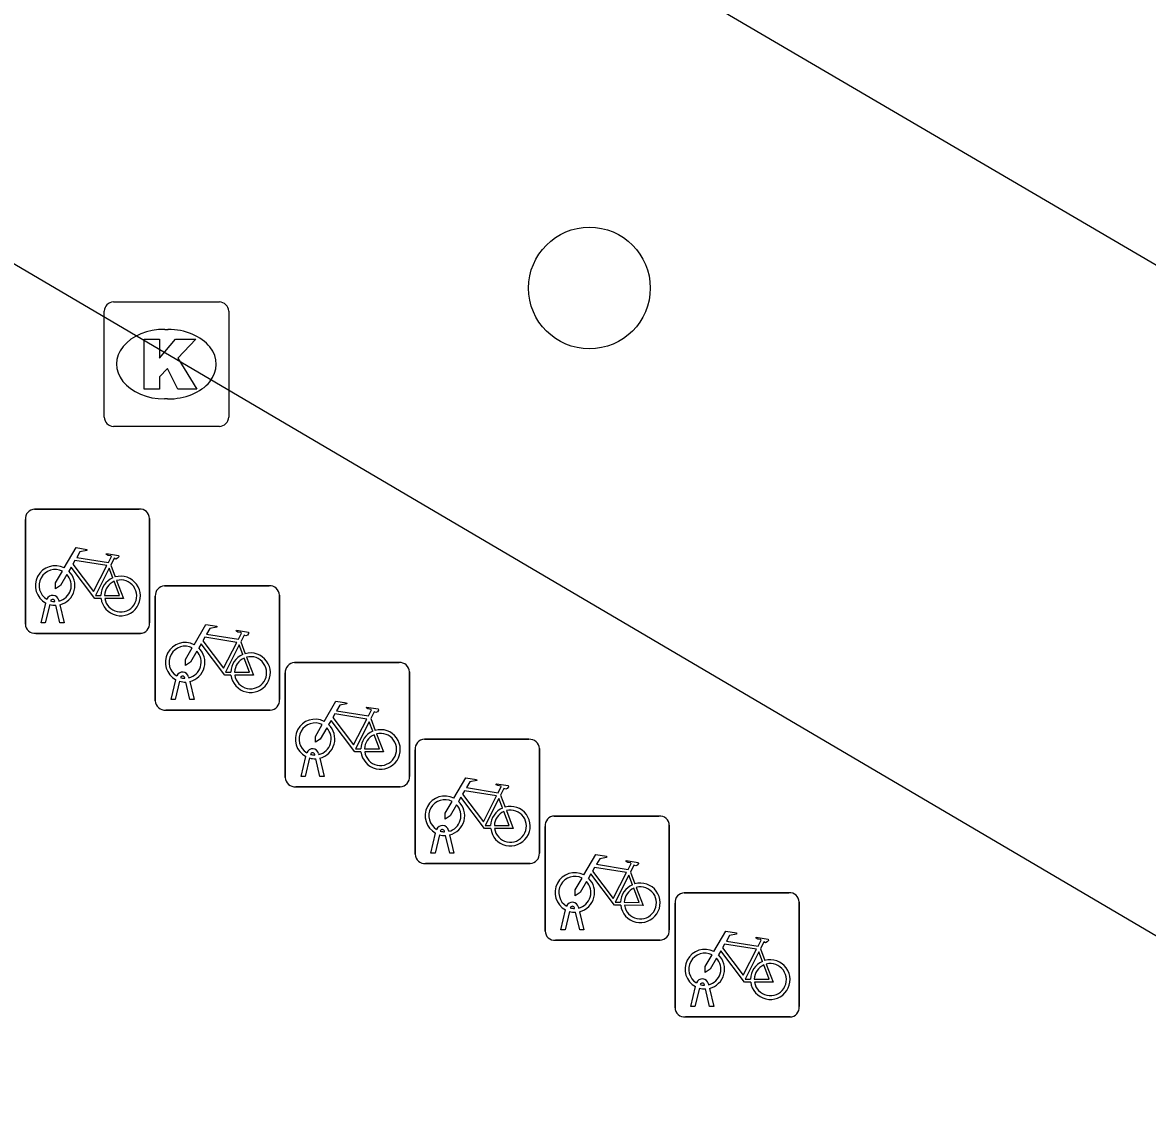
# Model space of a CAD drawing. Extents: x 163268 to 164360, y 381529 to 382285.
# Drawn here: x 163438.56 to 163447.6, y 381778.54 to 381787.19 of the extents above; entities that cross this region are included whole.
import ezdxf

# ---------------------------------------------------------------- set-up
doc = ezdxf.new("R2010")
doc.units = 0
for name, color, linetype in [('IMGEO_Boom', 7, 'Continuous'), ('IMGEO_Fietsenrek', 7, 'Continuous'), ('IMGEO_Kolk', 7, 'Continuous'), ('IMGEO_Voetpad_open', 7, 'Continuous')]:
    doc.layers.add(name, color=color, linetype=linetype)

msp = doc.modelspace()

# ---------------------------------------------------------------- linework, layer by layer
at = {"layer": 'IMGEO_Boom'}
msp.add_circle((163443.116, 381785.057), 0.4892, dxfattribs=at)
at = {"layer": 'IMGEO_Fietsenrek'}
for p, q in [((163438.6549, 381783.2795), (163439.4958, 381783.2795)), ((163439.4958, 381783.2795), (163438.6549, 381783.2795)), ((163438.5805, 381782.3549), (163438.5805, 381783.1958)), ((163438.5805, 381783.1958), (163438.5805, 381782.3549)), ((163439.5795, 381783.2051), (163439.5795, 381782.3642)), ((163439.5795, 381782.3642), (163439.5795, 381783.2051)), ((163439.2672, 381782.8292), (163439.3035, 381782.734)), ((163439.6999, 381782.6625), (163440.5408, 381782.6625)), ((163440.5408, 381782.6625), (163439.6999, 381782.6625)), ((163439.6255, 381781.7379), (163439.6255, 381782.5788)), ((163439.6255, 381782.5788), (163439.6255, 381781.7379)), ((163440.6245, 381782.5881), (163440.6245, 381781.7472)), ((163440.6245, 381781.7472), (163440.6245, 381782.5881)), ((163438.7075, 381782.3643), (163438.7458, 381782.5243)), ((163438.7762, 381782.5121), (163438.7409, 381782.3643)), ((163438.8179, 381782.5359), (163438.8169, 381782.5402)), ((163438.859, 381782.3643), (163438.8251, 381782.506)), ((163438.8486, 381782.5474), (163438.8504, 381782.5395)), ((163438.8574, 381782.5103), (163438.8924, 381782.3643)), ((163438.7409, 381782.3643), (163438.7075, 381782.3643)), ((163438.8924, 381782.3643), (163438.859, 381782.3643)), ((163439.5051, 381782.2805), (163438.6642, 381782.2805)), ((163438.6642, 381782.2805), (163439.5051, 381782.2805)), ((163440.3122, 381782.2122), (163440.3485, 381782.117)), ((163440.7449, 381782.0455), (163441.5858, 381782.0455)), ((163441.5858, 381782.0455), (163440.7449, 381782.0455)), ((163439.8629, 381781.9189), (163439.8619, 381781.9232)), ((163439.8936, 381781.9304), (163439.8954, 381781.9225)), ((163440.6705, 381781.1209), (163440.6705, 381781.9618)), ((163440.6705, 381781.9618), (163440.6705, 381781.1209)), ((163441.6695, 381781.9711), (163441.6695, 381781.1302)), ((163441.6695, 381781.1302), (163441.6695, 381781.9711)), ((163439.7525, 381781.7473), (163439.7908, 381781.9073)), ((163439.8212, 381781.8951), (163439.7859, 381781.7473)), ((163439.904, 381781.7473), (163439.8701, 381781.889)), ((163439.9024, 381781.8933), (163439.9374, 381781.7473)), ((163439.7859, 381781.7473), (163439.7525, 381781.7473)), ((163439.9374, 381781.7473), (163439.904, 381781.7473)), ((163440.5501, 381781.6635), (163439.7092, 381781.6635)), ((163439.7092, 381781.6635), (163440.5501, 381781.6635)), ((163441.3572, 381781.5952), (163441.3935, 381781.5)), ((163441.7889, 381781.4285), (163442.6298, 381781.4285)), ((163442.6298, 381781.4285), (163441.7889, 381781.4285)), ((163440.7975, 381781.1303), (163440.8358, 381781.2903)), ((163440.9079, 381781.3019), (163440.9069, 381781.3062)), ((163440.9386, 381781.3134), (163440.9404, 381781.3055)), ((163441.7145, 381780.5039), (163441.7145, 381781.3448)), ((163441.7145, 381781.3448), (163441.7145, 381780.5039)), ((163442.7135, 381781.3541), (163442.7135, 381780.5132)), ((163442.7135, 381780.5132), (163442.7135, 381781.3541)), ((163440.8662, 381781.2781), (163440.8309, 381781.1303)), ((163440.949, 381781.1303), (163440.9151, 381781.272)), ((163440.9474, 381781.2763), (163440.9824, 381781.1303)), ((163440.8309, 381781.1303), (163440.7975, 381781.1303)), ((163440.9824, 381781.1303), (163440.949, 381781.1303)), ((163441.5951, 381781.0465), (163440.7542, 381781.0465)), ((163440.7542, 381781.0465), (163441.5951, 381781.0465)), ((163442.4012, 381780.9782), (163442.4375, 381780.883)), ((163442.8339, 381780.8115), (163443.6748, 381780.8115)), ((163443.6748, 381780.8115), (163442.8339, 381780.8115)), ((163441.8415, 381780.5133), (163441.8798, 381780.6733)), ((163441.9102, 381780.6611), (163441.8749, 381780.5133)), ((163441.9519, 381780.6849), (163441.9509, 381780.6892)), ((163441.9826, 381780.6964), (163441.9844, 381780.6885)), ((163441.9914, 381780.6593), (163442.0264, 381780.5133)), ((163442.7595, 381779.8869), (163442.7595, 381780.7278)), ((163442.7595, 381780.7278), (163442.7595, 381779.8869)), ((163443.7585, 381780.7371), (163443.7585, 381779.8962)), ((163443.7585, 381779.8962), (163443.7585, 381780.7371)), ((163441.993, 381780.5133), (163441.9591, 381780.655)), ((163441.8749, 381780.5133), (163441.8415, 381780.5133)), ((163442.0264, 381780.5133), (163441.993, 381780.5133)), ((163442.6391, 381780.4295), (163441.7982, 381780.4295)), ((163441.7982, 381780.4295), (163442.6391, 381780.4295)), ((163443.4462, 381780.3612), (163443.4825, 381780.266)), ((163443.8789, 381780.1945), (163444.7198, 381780.1945)), ((163444.7198, 381780.1945), (163443.8789, 381780.1945)), ((163444.8035, 381780.1201), (163444.8035, 381779.2792)), ((163444.8035, 381779.2792), (163444.8035, 381780.1201)), ((163442.8865, 381779.8963), (163442.9248, 381780.0563)), ((163442.9552, 381780.0441), (163442.9199, 381779.8963)), ((163442.9969, 381780.0679), (163442.9959, 381780.0722)), ((163443.038, 381779.8963), (163443.0041, 381780.038)), ((163443.0276, 381780.0794), (163443.0294, 381780.0715)), ((163443.0364, 381780.0423), (163443.0714, 381779.8963)), ((163443.8045, 381779.2699), (163443.8045, 381780.1108)), ((163443.8045, 381780.1108), (163443.8045, 381779.2699)), ((163442.9199, 381779.8963), (163442.8865, 381779.8963)), ((163443.0714, 381779.8963), (163443.038, 381779.8963)), ((163443.6841, 381779.8125), (163442.8432, 381779.8125)), ((163442.8432, 381779.8125), (163443.6841, 381779.8125)), ((163444.4912, 381779.7442), (163444.5275, 381779.649)), ((163443.9315, 381779.2793), (163443.9698, 381779.4393)), ((163444.0002, 381779.4271), (163443.9649, 381779.2793)), ((163444.0419, 381779.4509), (163444.0409, 381779.4552)), ((163444.083, 381779.2793), (163444.0491, 381779.421)), ((163444.0726, 381779.4624), (163444.0744, 381779.4545)), ((163444.0814, 381779.4253), (163444.1164, 381779.2793)), ((163443.9649, 381779.2793), (163443.9315, 381779.2793)), ((163444.1164, 381779.2793), (163444.083, 381779.2793)), ((163444.7291, 381779.1955), (163443.8882, 381779.1955)), ((163443.8882, 381779.1955), (163444.7291, 381779.1955))]:
    msp.add_line(p, q, dxfattribs=at)
for points in [[(163438.8931, 381782.8062), (163438.9878, 381782.9697), (163439.074, 381782.9559), (163439.0757, 381782.9472), (163439.0196, 381782.9363), (163438.9934, 381782.891), (163439.2486, 381782.8502)], [(163439.2486, 381782.8502), (163439.2736, 381782.899), (163439.2685, 381782.903), (163439.2453, 381782.9067), (163439.2326, 381782.9142), (163439.2316, 381782.9173), (163439.2338, 381782.9219), (163439.3286, 381782.9068), (163439.3309, 381782.8965), (163439.3215, 381782.8841), (163439.3091, 381782.8777), (163439.2946, 381782.8839), (163439.2672, 381782.8292)], [(163439.2357, 381782.825), (163438.9789, 381782.866), (163438.9622, 381782.8372), (163439.1292, 381782.6169), (163439.2357, 381782.825)], [(163438.9138, 381782.7537), (163438.8622, 381782.6645), (163438.8223, 381782.6385), (163438.8235, 381782.686), (163438.878, 381782.7802)], [(163439.1888, 381782.5615), (163439.1391, 381782.5616), (163438.9484, 381782.8133), (163438.9294, 381782.7805)], [(163439.2837, 381782.727), (163439.2544, 381782.8038), (163439.145, 381782.5857), (163439.1877, 381782.5856)], [(163439.2177, 381782.5855), (163439.3376, 381782.5853), (163439.2944, 381782.6989)], [(163439.3142, 381782.7058), (163439.3692, 381782.5612), (163439.2191, 381782.5615)], [(163439.9381, 381782.1892), (163440.0328, 381782.3527), (163440.119, 381782.3389), (163440.1207, 381782.3302), (163440.0646, 381782.3193), (163440.0384, 381782.274), (163440.2936, 381782.2332)], [(163440.2936, 381782.2332), (163440.3186, 381782.282), (163440.3135, 381782.286), (163440.2903, 381782.2897), (163440.2776, 381782.2972), (163440.2766, 381782.3003), (163440.2788, 381782.3049), (163440.3736, 381782.2898), (163440.3759, 381782.2795), (163440.3665, 381782.2671), (163440.3541, 381782.2607), (163440.3396, 381782.2669), (163440.3122, 381782.2122)], [(163440.2338, 381781.9445), (163440.1841, 381781.9446), (163439.9934, 381782.1963), (163439.9744, 381782.1635)], [(163440.2807, 381782.208), (163440.0239, 381782.249), (163440.0072, 381782.2202), (163440.1742, 381781.9999), (163440.2807, 381782.208)], [(163439.9588, 381782.1367), (163439.9072, 381782.0475), (163439.8673, 381782.0215), (163439.8685, 381782.069), (163439.923, 381782.1632)], [(163440.3287, 381782.11), (163440.2994, 381782.1868), (163440.19, 381781.9687), (163440.2327, 381781.9686)], [(163440.2627, 381781.9685), (163440.3826, 381781.9683), (163440.3394, 381782.0819)], [(163440.3592, 381782.0888), (163440.4142, 381781.9442), (163440.2641, 381781.9445)], [(163440.9831, 381781.5722), (163441.0778, 381781.7357), (163441.164, 381781.7219), (163441.1657, 381781.7132), (163441.1096, 381781.7023), (163441.0834, 381781.657), (163441.3386, 381781.6162)], [(163441.3386, 381781.6162), (163441.3636, 381781.665), (163441.3585, 381781.669), (163441.3353, 381781.6727), (163441.3226, 381781.6802), (163441.3216, 381781.6833), (163441.3238, 381781.6879), (163441.4186, 381781.6728), (163441.4209, 381781.6625), (163441.4115, 381781.6501), (163441.3991, 381781.6437), (163441.3846, 381781.6499), (163441.3572, 381781.5952)], [(163441.2788, 381781.3275), (163441.2291, 381781.3276), (163441.0384, 381781.5793), (163441.0194, 381781.5465)], [(163441.3257, 381781.591), (163441.0689, 381781.632), (163441.0522, 381781.6032), (163441.2192, 381781.3829), (163441.3257, 381781.591)], [(163441.3737, 381781.493), (163441.3444, 381781.5698), (163441.235, 381781.3517), (163441.2777, 381781.3516)], [(163441.0038, 381781.5197), (163440.9522, 381781.4305), (163440.9123, 381781.4045), (163440.9135, 381781.452), (163440.968, 381781.5462)], [(163441.4042, 381781.4718), (163441.4592, 381781.3272), (163441.3091, 381781.3275)], [(163441.3077, 381781.3515), (163441.4276, 381781.3513), (163441.3844, 381781.4649)], [(163442.0271, 381780.9552), (163442.1218, 381781.1187), (163442.208, 381781.1049), (163442.2097, 381781.0962), (163442.1536, 381781.0853), (163442.1274, 381781.04), (163442.3826, 381780.9992)], [(163442.3826, 381780.9992), (163442.4076, 381781.048), (163442.4025, 381781.052), (163442.3793, 381781.0557), (163442.3666, 381781.0632), (163442.3656, 381781.0663), (163442.3678, 381781.0709), (163442.4626, 381781.0558), (163442.4649, 381781.0455), (163442.4555, 381781.0331), (163442.4431, 381781.0267), (163442.4286, 381781.0329), (163442.4012, 381780.9782)], [(163442.0478, 381780.9027), (163441.9962, 381780.8135), (163441.9563, 381780.7875), (163441.9575, 381780.835), (163442.012, 381780.9292)], [(163442.3228, 381780.7105), (163442.2731, 381780.7106), (163442.0824, 381780.9623), (163442.0634, 381780.9295)], [(163442.3697, 381780.974), (163442.1129, 381781.015), (163442.0962, 381780.9862), (163442.2632, 381780.7659), (163442.3697, 381780.974)], [(163442.4177, 381780.876), (163442.3884, 381780.9528), (163442.279, 381780.7347), (163442.3217, 381780.7346)], [(163442.3517, 381780.7345), (163442.4716, 381780.7343), (163442.4284, 381780.8479)], [(163442.4482, 381780.8548), (163442.5032, 381780.7102), (163442.3531, 381780.7105)], [(163443.0721, 381780.3382), (163443.1668, 381780.5017), (163443.253, 381780.4879), (163443.2547, 381780.4792), (163443.1986, 381780.4683), (163443.1724, 381780.423), (163443.4276, 381780.3822)], [(163443.4147, 381780.357), (163443.1579, 381780.398), (163443.1412, 381780.3692), (163443.3082, 381780.1489), (163443.4147, 381780.357)], [(163443.4276, 381780.3822), (163443.4526, 381780.431), (163443.4475, 381780.435), (163443.4243, 381780.4387), (163443.4116, 381780.4462), (163443.4106, 381780.4493), (163443.4128, 381780.4539), (163443.5076, 381780.4388), (163443.5099, 381780.4285), (163443.5005, 381780.4161), (163443.4881, 381780.4097), (163443.4736, 381780.4159), (163443.4462, 381780.3612)], [(163443.0928, 381780.2857), (163443.0412, 381780.1965), (163443.0013, 381780.1705), (163443.0025, 381780.218), (163443.057, 381780.3122)], [(163443.3678, 381780.0935), (163443.3181, 381780.0936), (163443.1274, 381780.3453), (163443.1084, 381780.3125)], [(163443.4627, 381780.259), (163443.4334, 381780.3358), (163443.324, 381780.1177), (163443.3667, 381780.1176)], [(163443.3967, 381780.1175), (163443.5166, 381780.1173), (163443.4734, 381780.2309)], [(163443.4932, 381780.2378), (163443.5482, 381780.0932), (163443.3981, 381780.0935)], [(163444.1171, 381779.7212), (163444.2118, 381779.8847), (163444.298, 381779.8709), (163444.2997, 381779.8622), (163444.2436, 381779.8513), (163444.2174, 381779.806), (163444.4726, 381779.7652)], [(163444.4597, 381779.74), (163444.2029, 381779.781), (163444.1862, 381779.7522), (163444.3532, 381779.5319), (163444.4597, 381779.74)], [(163444.4726, 381779.7652), (163444.4976, 381779.814), (163444.4925, 381779.818), (163444.4693, 381779.8217), (163444.4566, 381779.8292), (163444.4556, 381779.8323), (163444.4578, 381779.8369), (163444.5526, 381779.8218), (163444.5549, 381779.8115), (163444.5455, 381779.7991), (163444.5331, 381779.7927), (163444.5186, 381779.7989), (163444.4912, 381779.7442)], [(163444.1378, 381779.6687), (163444.0862, 381779.5795), (163444.0463, 381779.5535), (163444.0475, 381779.601), (163444.102, 381779.6952)], [(163444.4128, 381779.4765), (163444.3631, 381779.4766), (163444.1724, 381779.7283), (163444.1534, 381779.6955)], [(163444.5077, 381779.642), (163444.4784, 381779.7188), (163444.369, 381779.5007), (163444.4117, 381779.5006)], [(163444.4417, 381779.5005), (163444.5616, 381779.5003), (163444.5184, 381779.6139)], [(163444.5382, 381779.6208), (163444.5932, 381779.4762), (163444.4431, 381779.4765)]]:
    msp.add_lwpolyline(points, dxfattribs=at)
for centre, radius, start, end in [((163438.6582, 381783.2016), 0.0779, 92.4484, 184.28452), ((163438.6582, 381783.2016), 0.0779, 92.4484, 184.28452), ((163439.5016, 381783.2018), 0.0779, 2.4484, 94.28452), ((163439.5016, 381783.2018), 0.0779, 2.4484, 94.28452), ((163438.8201, 381782.6649), 0.159, 62.67661, 242.13685), ((163438.8201, 381782.6649), 0.129, 63.31916, 238.90302), ((163438.8201, 381782.6649), 0.129, 283.60429, 43.43025), ((163438.8201, 381782.6649), 0.159, 283.5766, 46.60424), ((163439.3467, 381782.5809), 0.159, 187.0065, 105.77075), ((163439.3467, 381782.5809), 0.159, 113.3408, 178.32165), ((163439.3467, 381782.5809), 0.129, 113.92302, 177.95563), ((163439.3467, 381782.5809), 0.129, 188.67146, 104.58832), ((163439.7032, 381782.5846), 0.0779, 92.4484, 184.28452), ((163439.7032, 381782.5846), 0.0779, 92.4484, 184.28452), ((163440.5466, 381782.5848), 0.0779, 2.4484, 94.28452), ((163440.5466, 381782.5848), 0.0779, 2.4484, 94.28452), ((163438.7999, 381782.5363), 0.0499, 12.8025, 158.69338), ((163438.8201, 381782.6649), 0.159, 253.99666, 271.78671), ((163438.7999, 381782.5363), 0.0174, 12.8025, 163.45023), ((163438.8201, 381782.6649), 0.129, 253.41502, 269.02044), ((163438.6584, 381782.3582), 0.0779, 182.4484, 274.28452), ((163438.6584, 381782.3582), 0.0779, 182.4484, 274.28452), ((163439.5018, 381782.3584), 0.0779, 272.4484, 4.28452), ((163439.5018, 381782.3584), 0.0779, 272.4484, 4.28452), ((163439.8651, 381782.0479), 0.159, 62.67661, 242.13685), ((163439.8651, 381782.0479), 0.129, 63.31916, 238.90302), ((163439.8651, 381782.0479), 0.129, 283.60429, 43.43025), ((163439.8651, 381782.0479), 0.159, 283.5766, 46.60424), ((163440.3917, 381781.9639), 0.159, 113.3408, 178.32165), ((163440.3917, 381781.9639), 0.159, 187.0065, 105.77075), ((163440.3917, 381781.9639), 0.129, 113.92302, 177.95563), ((163440.3917, 381781.9639), 0.129, 188.67146, 104.58832), ((163440.7482, 381781.9676), 0.0779, 92.4484, 184.28452), ((163440.7482, 381781.9676), 0.0779, 92.4484, 184.28452), ((163441.5916, 381781.9678), 0.0779, 2.4484, 94.28452), ((163441.5916, 381781.9678), 0.0779, 2.4484, 94.28452), ((163439.8449, 381781.9193), 0.0499, 12.8025, 158.69338), ((163439.8449, 381781.9193), 0.0174, 12.8025, 163.45023), ((163439.8651, 381782.0479), 0.129, 253.41502, 269.02044), ((163439.8651, 381782.0479), 0.159, 253.99666, 271.78671), ((163440.5468, 381781.7414), 0.0779, 272.4484, 4.28452), ((163440.5468, 381781.7414), 0.0779, 272.4484, 4.28452), ((163439.7034, 381781.7412), 0.0779, 182.4484, 274.28452), ((163439.7034, 381781.7412), 0.0779, 182.4484, 274.28452), ((163440.9101, 381781.4309), 0.159, 62.67661, 242.13685), ((163440.9101, 381781.4309), 0.129, 63.31916, 238.90302), ((163440.9101, 381781.4309), 0.129, 283.60429, 43.43025), ((163440.9101, 381781.4309), 0.159, 283.5766, 46.60424), ((163441.4367, 381781.3469), 0.159, 113.3408, 178.32165), ((163441.4367, 381781.3469), 0.159, 187.0065, 105.77075), ((163441.4367, 381781.3469), 0.129, 188.67146, 104.58832), ((163441.4367, 381781.3469), 0.129, 113.92302, 177.95563), ((163441.7922, 381781.3506), 0.0779, 92.4484, 184.28452), ((163441.7922, 381781.3506), 0.0779, 92.4484, 184.28452), ((163442.6356, 381781.3508), 0.0779, 2.4484, 94.28452), ((163442.6356, 381781.3508), 0.0779, 2.4484, 94.28452), ((163440.8899, 381781.3023), 0.0499, 12.8025, 158.69338), ((163440.8899, 381781.3023), 0.0174, 12.8025, 163.45023), ((163440.9101, 381781.4309), 0.129, 253.41502, 269.02044), ((163440.9101, 381781.4309), 0.159, 253.99666, 271.78671), ((163440.7484, 381781.1242), 0.0779, 182.4484, 274.28452), ((163440.7484, 381781.1242), 0.0779, 182.4484, 274.28452), ((163441.5918, 381781.1244), 0.0779, 272.4484, 4.28452), ((163441.5918, 381781.1244), 0.0779, 272.4484, 4.28452), ((163441.9541, 381780.8139), 0.159, 62.67661, 242.13685), ((163441.9541, 381780.8139), 0.129, 63.31916, 238.90302), ((163441.9541, 381780.8139), 0.159, 283.5766, 46.60424), ((163441.9541, 381780.8139), 0.129, 283.60429, 43.43025), ((163442.4807, 381780.7299), 0.159, 113.3408, 178.32165), ((163442.4807, 381780.7299), 0.159, 187.0065, 105.77075), ((163442.4807, 381780.7299), 0.129, 113.92302, 177.95563), ((163442.4807, 381780.7299), 0.129, 188.67146, 104.58832), ((163442.8372, 381780.7336), 0.0779, 92.4484, 184.28452), ((163442.8372, 381780.7336), 0.0779, 92.4484, 184.28452), ((163443.6806, 381780.7338), 0.0779, 2.4484, 94.28452), ((163443.6806, 381780.7338), 0.0779, 2.4484, 94.28452), ((163441.9339, 381780.6853), 0.0499, 12.8025, 158.69338), ((163441.9541, 381780.8139), 0.159, 253.99666, 271.78671), ((163441.9339, 381780.6853), 0.0174, 12.8025, 163.45023), ((163441.9541, 381780.8139), 0.129, 253.41502, 269.02044), ((163441.7924, 381780.5072), 0.0779, 182.4484, 274.28452), ((163441.7924, 381780.5072), 0.0779, 182.4484, 274.28452), ((163442.6358, 381780.5074), 0.0779, 272.4484, 4.28452), ((163442.6358, 381780.5074), 0.0779, 272.4484, 4.28452), ((163442.9991, 381780.1969), 0.159, 62.67661, 242.13685), ((163442.9991, 381780.1969), 0.129, 63.31916, 238.90302), ((163442.9991, 381780.1969), 0.159, 283.5766, 46.60424), ((163442.9991, 381780.1969), 0.129, 283.60429, 43.43025), ((163443.5257, 381780.1129), 0.159, 113.3408, 178.32165), ((163443.5257, 381780.1129), 0.159, 187.0065, 105.77075), ((163443.5257, 381780.1129), 0.129, 113.92302, 177.95563), ((163443.5257, 381780.1129), 0.129, 188.67146, 104.58832), ((163442.9789, 381780.0683), 0.0499, 12.8025, 158.69338), ((163443.8822, 381780.1166), 0.0779, 92.4484, 184.28452), ((163443.8822, 381780.1166), 0.0779, 92.4484, 184.28452), ((163444.7256, 381780.1168), 0.0779, 2.4484, 94.28452), ((163444.7256, 381780.1168), 0.0779, 2.4484, 94.28452), ((163442.9991, 381780.1969), 0.159, 253.99666, 271.78671), ((163442.9789, 381780.0683), 0.0174, 12.8025, 163.45023), ((163442.9991, 381780.1969), 0.129, 253.41502, 269.02044), ((163442.8374, 381779.8902), 0.0779, 182.4484, 274.28452), ((163442.8374, 381779.8902), 0.0779, 182.4484, 274.28452), ((163443.6808, 381779.8904), 0.0779, 272.4484, 4.28452), ((163443.6808, 381779.8904), 0.0779, 272.4484, 4.28452), ((163444.0441, 381779.5799), 0.159, 62.67661, 242.13685), ((163444.0441, 381779.5799), 0.129, 63.31916, 238.90302), ((163444.0441, 381779.5799), 0.129, 283.60429, 43.43025), ((163444.0441, 381779.5799), 0.159, 283.5766, 46.60424), ((163444.5707, 381779.4959), 0.159, 113.3408, 178.32165), ((163444.5707, 381779.4959), 0.159, 187.0065, 105.77075), ((163444.5707, 381779.4959), 0.129, 113.92302, 177.95563), ((163444.5707, 381779.4959), 0.129, 188.67146, 104.58832), ((163444.0239, 381779.4513), 0.0499, 12.8025, 158.69338), ((163444.0441, 381779.5799), 0.159, 253.99666, 271.78671), ((163444.0239, 381779.4513), 0.0174, 12.8025, 163.45023), ((163444.0441, 381779.5799), 0.129, 253.41502, 269.02044), ((163443.8824, 381779.2732), 0.0779, 182.4484, 274.28452), ((163443.8824, 381779.2732), 0.0779, 182.4484, 274.28452), ((163444.7258, 381779.2734), 0.0779, 272.4484, 4.28452), ((163444.7258, 381779.2734), 0.0779, 272.4484, 4.28452)]:
    msp.add_arc(centre, radius, start, end, dxfattribs=at)
at = {"layer": 'IMGEO_Kolk'}
for p, q in [((163439.2889, 381784.9455), (163440.1411, 381784.9455)), ((163439.2145, 381784.0189), (163439.2145, 381784.8711)), ((163440.2155, 381784.8711), (163440.2155, 381784.0189)), ((163439.7025, 381784.7247), (163439.7275, 381784.7247)), ((163439.7245, 381784.1653), (163439.6996, 381784.1653)), ((163440.1411, 381783.9445), (163439.2889, 381783.9445))]:
    msp.add_line(p, q, dxfattribs=at)
for points in [[(163439.2889, 381784.9455), (163440.1411, 381784.9455)], [(163439.2145, 381784.0189), (163439.2145, 381784.8711)], [(163440.2155, 381784.8711), (163440.2155, 381784.0189)], [(163439.5347, 381784.645), (163439.6582, 381784.645), (163439.6582, 381784.4938), (163439.7878, 381784.645), (163439.9524, 381784.645), (163439.8063, 381784.4941), (163439.9589, 381784.245), (163439.8066, 381784.245), (163439.7223, 381784.4092), (163439.6582, 381784.3422), (163439.6582, 381784.245), (163439.5347, 381784.245), (163439.5347, 381784.645)], [(163440.1411, 381783.9445), (163439.2889, 381783.9445)]]:
    msp.add_lwpolyline(points, dxfattribs=at)
for centre, start, end in [((163439.291, 381784.869), 91.55205, 178.44795), ((163439.291, 381784.869), 91.55205, 178.44795), ((163440.139, 381784.869), 1.55205, 88.44795), ((163440.139, 381784.869), 1.55205, 88.44795), ((163439.291, 381784.021), 181.55205, 268.44795), ((163439.291, 381784.021), 181.55205, 268.44795), ((163440.139, 381784.021), 271.55205, 358.44795), ((163440.139, 381784.021), 271.55205, 358.44795)]:
    msp.add_arc(centre, 0.0765, start, end, dxfattribs=at)
for centre, major_axis, ratio, start_param, end_param in [((163439.701, 381784.445), (-0.3872, 0.002), 0.722429, 4.712389, 7.853982), ((163439.726, 381784.445), (-0.3901, 0.002), 0.717154, 1.570796, 4.712389)]:
    msp.add_ellipse(centre, major_axis=major_axis, ratio=ratio, start_param=start_param, end_param=end_param, dxfattribs=at)
at = {"layer": 'IMGEO_Voetpad_open'}
for points in [[(163432.904, 381793.89), (163452.241, 381782.568)], [(163431.064, 381789.623), (163449.897, 381778.54)]]:
    msp.add_lwpolyline(points, dxfattribs=at)

doc.saveas('drawing.dxf')
